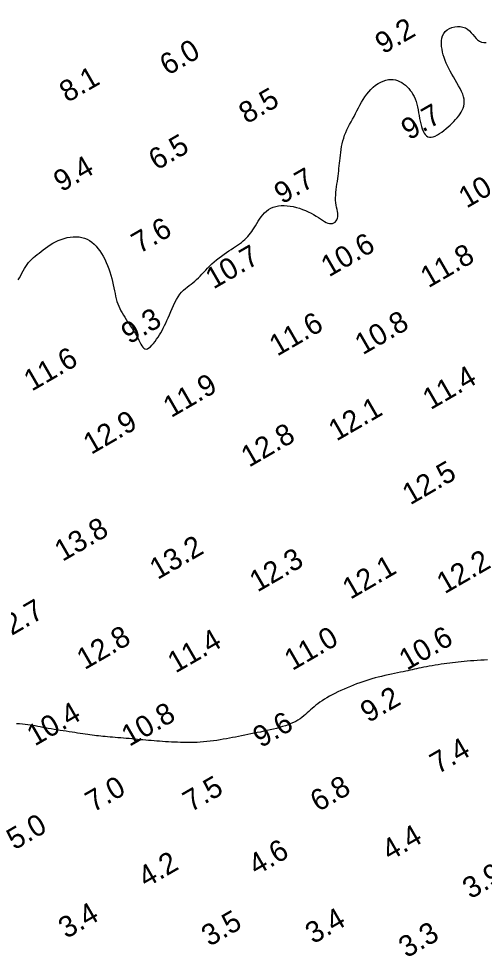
# Model space of a CAD drawing. Extents: x 3024098 to 3056816, y 418252 to 509144.
# Drawn here: x 3030568.2 to 3030678.1, y 418251.9 to 418473.2 of the extents above; entities that cross this region are included whole.
import ezdxf

# ---------------------------------------------------------------- set-up
doc = ezdxf.new("R2010")
doc.units = 0
doc.layers.add('V-CHAN-CONT-EL10', color=7, linetype='Continuous')
doc.layers.add('V-TOPO-SOUN-0911', color=7, linetype='Continuous')

msp = doc.modelspace()

# ---------------------------------------------------------------- linework, layer by layer
at = {"layer": 'V-CHAN-CONT-EL10'}
for points in [[(3030568, 418411.5), (3030568.32, 418412.05), (3030568.62, 418412.6), (3030568.92, 418413.15), (3030569.21, 418413.69), (3030569.51, 418414.22), (3030569.82, 418414.72), (3030570.14, 418415.19), (3030570.48, 418415.63), (3030570.84, 418416.03), (3030571.22, 418416.42), (3030571.62, 418416.79), (3030572.03, 418417.15), (3030572.48, 418417.5), (3030572.94, 418417.86), (3030573.43, 418418.23), (3030573.94, 418418.62), (3030574.47, 418419.01), (3030575.03, 418419.4), (3030575.61, 418419.79), (3030576.21, 418420.16), (3030576.84, 418420.51), (3030577.49, 418420.83), (3030578.16, 418421.1), (3030578.85, 418421.33), (3030579.56, 418421.51), (3030580.28, 418421.63), (3030580.99, 418421.7), (3030581.7, 418421.71), (3030582.39, 418421.66), (3030583.06, 418421.54), (3030583.7, 418421.36), (3030584.31, 418421.11), (3030584.88, 418420.8), (3030585.42, 418420.42), (3030585.93, 418419.99), (3030586.4, 418419.5), (3030586.86, 418418.97), (3030587.29, 418418.38), (3030587.7, 418417.75), (3030588.08, 418417.09), (3030588.45, 418416.39), (3030588.8, 418415.66), (3030589.12, 418414.91), (3030589.42, 418414.15), (3030589.69, 418413.39), (3030589.93, 418412.62), (3030590.14, 418411.86), (3030590.33, 418411.12), (3030590.48, 418410.39), (3030590.63, 418409.67), (3030590.76, 418408.98), (3030590.89, 418408.31), (3030591.03, 418407.66), (3030591.18, 418407.03), (3030591.35, 418406.43), (3030591.54, 418405.85), (3030591.76, 418405.3), (3030592, 418404.77), (3030592.27, 418404.25), (3030592.55, 418403.74), (3030592.86, 418403.23), (3030593.18, 418402.71), (3030593.51, 418402.19), (3030593.86, 418401.66), (3030594.22, 418401.12), (3030594.58, 418400.57), (3030594.93, 418400.02), (3030595.28, 418399.47), (3030595.62, 418398.92), (3030595.94, 418398.38), (3030596.24, 418397.84), (3030596.51, 418397.32), (3030596.76, 418396.82), (3030597, 418396.37), (3030597.23, 418395.97), (3030597.46, 418395.64), (3030597.7, 418395.39), (3030597.96, 418395.23), (3030598.24, 418395.19), (3030598.55, 418395.27), (3030598.89, 418395.46), (3030599.24, 418395.74), (3030599.61, 418396.1), (3030599.98, 418396.53), (3030600.35, 418397), (3030600.71, 418397.5), (3030601.06, 418398.02), (3030601.39, 418398.54), (3030601.7, 418399.06), (3030602, 418399.6), (3030602.29, 418400.15), (3030602.57, 418400.72), (3030602.85, 418401.31), (3030603.14, 418401.94), (3030603.43, 418402.6), (3030603.73, 418403.3), (3030604.04, 418404.03), (3030604.37, 418404.77), (3030604.7, 418405.5), (3030605.05, 418406.22), (3030605.42, 418406.91), (3030605.8, 418407.55), (3030606.2, 418408.12), (3030606.62, 418408.63), (3030607.06, 418409.08), (3030607.5, 418409.48), (3030607.95, 418409.84), (3030608.4, 418410.18), (3030608.86, 418410.51), (3030609.3, 418410.85), (3030609.74, 418411.2), (3030610.17, 418411.59), (3030610.59, 418412), (3030611, 418412.44), (3030611.42, 418412.89), (3030611.85, 418413.36), (3030612.3, 418413.84), (3030612.76, 418414.33), (3030613.25, 418414.82), (3030613.78, 418415.3), (3030614.33, 418415.77), (3030614.89, 418416.24), (3030615.48, 418416.7), (3030616.06, 418417.14), (3030616.65, 418417.57), (3030617.23, 418417.98), (3030617.79, 418418.37), (3030618.33, 418418.73), (3030618.86, 418419.08), (3030619.36, 418419.42), (3030619.84, 418419.75), (3030620.29, 418420.07), (3030620.73, 418420.39), (3030621.14, 418420.71), (3030621.52, 418421.05), (3030621.88, 418421.39), (3030622.23, 418421.75), (3030622.55, 418422.13), (3030622.86, 418422.53), (3030623.16, 418422.94), (3030623.46, 418423.38), (3030623.76, 418423.83), (3030624.07, 418424.32), (3030624.38, 418424.83), (3030624.7, 418425.35), (3030625.04, 418425.87), (3030625.4, 418426.39), (3030625.79, 418426.89), (3030626.21, 418427.35), (3030626.66, 418427.78), (3030627.15, 418428.15), (3030627.68, 418428.45), (3030628.25, 418428.7), (3030628.86, 418428.88), (3030629.49, 418429), (3030630.15, 418429.07), (3030630.84, 418429.08), (3030631.54, 418429.04), (3030632.26, 418428.96), (3030632.98, 418428.82), (3030633.71, 418428.65), (3030634.43, 418428.43), (3030635.15, 418428.18), (3030635.85, 418427.91), (3030636.53, 418427.61), (3030637.18, 418427.28), (3030637.8, 418426.95), (3030638.38, 418426.6), (3030638.92, 418426.25), (3030639.43, 418425.91), (3030639.91, 418425.6), (3030640.36, 418425.32), (3030640.78, 418425.09), (3030641.18, 418424.92), (3030641.56, 418424.83), (3030641.93, 418424.81), (3030642.26, 418424.87), (3030642.57, 418425), (3030642.85, 418425.19), (3030643.08, 418425.43), (3030643.27, 418425.73), (3030643.4, 418426.06), (3030643.48, 418426.43), (3030643.5, 418426.82), (3030643.47, 418427.24), (3030643.41, 418427.68), (3030643.32, 418428.16), (3030643.22, 418428.66), (3030643.12, 418429.18), (3030643.04, 418429.73), (3030642.99, 418430.31), (3030642.98, 418430.91), (3030643, 418431.54), (3030643.05, 418432.18), (3030643.12, 418432.83), (3030643.2, 418433.49), (3030643.3, 418434.14), (3030643.4, 418434.79), (3030643.49, 418435.43), (3030643.57, 418436.05), (3030643.65, 418436.66), (3030643.72, 418437.26), (3030643.78, 418437.85), (3030643.84, 418438.45), (3030643.9, 418439.06), (3030643.96, 418439.67), (3030644.03, 418440.3), (3030644.1, 418440.95), (3030644.19, 418441.62), (3030644.29, 418442.29), (3030644.4, 418442.98), (3030644.54, 418443.66), (3030644.7, 418444.35), (3030644.89, 418445.02), (3030645.11, 418445.69), (3030645.36, 418446.34), (3030645.64, 418446.98), (3030645.95, 418447.61), (3030646.28, 418448.23), (3030646.62, 418448.86), (3030646.97, 418449.49), (3030647.33, 418450.13), (3030647.68, 418450.78), (3030648.03, 418451.45), (3030648.38, 418452.12), (3030648.73, 418452.79), (3030649.1, 418453.46), (3030649.48, 418454.12), (3030649.89, 418454.76), (3030650.33, 418455.38), (3030650.8, 418455.96), (3030651.31, 418456.51), (3030651.86, 418457.01), (3030652.44, 418457.46), (3030653.03, 418457.86), (3030653.63, 418458.2), (3030654.24, 418458.47), (3030654.84, 418458.67), (3030655.44, 418458.8), (3030656.01, 418458.85), (3030656.57, 418458.83), (3030657.1, 418458.73), (3030657.62, 418458.58), (3030658.11, 418458.37), (3030658.59, 418458.11), (3030659.04, 418457.81), (3030659.47, 418457.47), (3030659.88, 418457.1), (3030660.26, 418456.7), (3030660.62, 418456.27), (3030660.95, 418455.81), (3030661.26, 418455.31), (3030661.53, 418454.79), (3030661.78, 418454.23), (3030661.99, 418453.63), (3030662.17, 418453), (3030662.33, 418452.35), (3030662.46, 418451.68), (3030662.59, 418451), (3030662.71, 418450.32), (3030662.82, 418449.64), (3030662.95, 418448.98), (3030663.08, 418448.34), (3030663.24, 418447.73), (3030663.42, 418447.16), (3030663.63, 418446.65), (3030663.87, 418446.19), (3030664.13, 418445.81), (3030664.43, 418445.51), (3030664.77, 418445.3), (3030665.15, 418445.19), (3030665.57, 418445.19), (3030666.02, 418445.3), (3030666.5, 418445.48), (3030667.01, 418445.74), (3030667.52, 418446.06), (3030668.04, 418446.42), (3030668.56, 418446.82), (3030669.07, 418447.23), (3030669.56, 418447.65), (3030670.04, 418448.07), (3030670.49, 418448.5), (3030670.92, 418448.93), (3030671.33, 418449.37), (3030671.71, 418449.81), (3030672.06, 418450.25), (3030672.38, 418450.7), (3030672.67, 418451.15), (3030672.91, 418451.61), (3030673.11, 418452.08), (3030673.26, 418452.57), (3030673.35, 418453.08), (3030673.37, 418453.61), (3030673.33, 418454.16), (3030673.21, 418454.75), (3030673, 418455.37), (3030672.73, 418456.02), (3030672.4, 418456.69), (3030672.03, 418457.37), (3030671.63, 418458.07), (3030671.22, 418458.76), (3030670.81, 418459.45), (3030670.41, 418460.13), (3030670.03, 418460.79), (3030669.69, 418461.45), (3030669.37, 418462.09), (3030669.08, 418462.72), (3030668.83, 418463.35), (3030668.6, 418463.99), (3030668.4, 418464.64), (3030668.24, 418465.29), (3030668.11, 418465.96), (3030668.02, 418466.64), (3030667.98, 418467.31), (3030668, 418467.96), (3030668.09, 418468.58), (3030668.26, 418469.17), (3030668.52, 418469.7), (3030668.87, 418470.17), (3030669.33, 418470.57), (3030669.87, 418470.89), (3030670.47, 418471.13), (3030671.12, 418471.29), (3030671.78, 418471.35), (3030672.43, 418471.33), (3030673.06, 418471.22), (3030673.63, 418471.01), (3030674.14, 418470.7), (3030674.59, 418470.31), (3030675, 418469.88), (3030675.38, 418469.42), (3030675.76, 418468.97), (3030676.14, 418468.54), (3030676.53, 418468.16), (3030676.97, 418467.86), (3030677.46, 418467.66), (3030677.98, 418467.55), (3030678.53, 418467.55)], [(3030678.88, 418321.82), (3030678.07, 418321.78), (3030677.25, 418321.73), (3030676.43, 418321.68), (3030675.62, 418321.63), (3030674.83, 418321.57), (3030674.06, 418321.51), (3030673.33, 418321.45), (3030672.62, 418321.38), (3030671.94, 418321.31), (3030671.27, 418321.23), (3030670.6, 418321.15), (3030669.94, 418321.06), (3030669.27, 418320.97), (3030668.59, 418320.87), (3030667.9, 418320.77), (3030667.19, 418320.66), (3030666.48, 418320.54), (3030665.77, 418320.43), (3030665.08, 418320.31), (3030664.42, 418320.19), (3030663.78, 418320.07), (3030663.18, 418319.96), (3030662.62, 418319.84), (3030662.1, 418319.73), (3030661.59, 418319.61), (3030661.1, 418319.5), (3030660.6, 418319.38), (3030660.08, 418319.26), (3030659.54, 418319.14), (3030658.95, 418319.01), (3030658.32, 418318.88), (3030657.63, 418318.74), (3030656.91, 418318.6), (3030656.17, 418318.44), (3030655.4, 418318.28), (3030654.62, 418318.11), (3030653.84, 418317.93), (3030653.07, 418317.75), (3030652.31, 418317.55), (3030651.57, 418317.34), (3030650.84, 418317.12), (3030650.11, 418316.9), (3030649.39, 418316.66), (3030648.67, 418316.4), (3030647.94, 418316.13), (3030647.21, 418315.85), (3030646.47, 418315.56), (3030645.72, 418315.25), (3030644.98, 418314.93), (3030644.25, 418314.6), (3030643.53, 418314.27), (3030642.83, 418313.92), (3030642.15, 418313.58), (3030641.51, 418313.23), (3030640.9, 418312.87), (3030640.33, 418312.52), (3030639.79, 418312.16), (3030639.28, 418311.81), (3030638.8, 418311.45), (3030638.34, 418311.09), (3030637.9, 418310.73), (3030637.48, 418310.36), (3030637.07, 418310), (3030636.67, 418309.64), (3030636.27, 418309.28), (3030635.87, 418308.92), (3030635.46, 418308.58), (3030635.03, 418308.24), (3030634.58, 418307.91), (3030634.09, 418307.6), (3030633.57, 418307.31), (3030633.01, 418307.03), (3030632.42, 418306.77), (3030631.8, 418306.52), (3030631.15, 418306.28), (3030630.47, 418306.06), (3030629.77, 418305.85), (3030629.05, 418305.65), (3030628.31, 418305.46), (3030627.56, 418305.29), (3030626.8, 418305.11), (3030626.02, 418304.95), (3030625.25, 418304.79), (3030624.48, 418304.64), (3030623.72, 418304.49), (3030622.97, 418304.34), (3030622.23, 418304.19), (3030621.51, 418304.04), (3030620.79, 418303.9), (3030620.08, 418303.75), (3030619.37, 418303.61), (3030618.65, 418303.47), (3030617.93, 418303.33), (3030617.2, 418303.2), (3030616.46, 418303.07), (3030615.71, 418302.94), (3030614.94, 418302.82), (3030614.17, 418302.71), (3030613.39, 418302.61), (3030612.61, 418302.53), (3030611.82, 418302.45), (3030611.03, 418302.39), (3030610.25, 418302.35), (3030609.46, 418302.33), (3030608.68, 418302.31), (3030607.91, 418302.31), (3030607.15, 418302.32), (3030606.39, 418302.34), (3030605.64, 418302.37), (3030604.91, 418302.4), (3030604.19, 418302.43), (3030603.48, 418302.47), (3030602.79, 418302.51), (3030602.1, 418302.55), (3030601.43, 418302.6), (3030600.76, 418302.64), (3030600.1, 418302.7), (3030599.44, 418302.75), (3030598.78, 418302.8), (3030598.13, 418302.86), (3030597.48, 418302.92), (3030596.83, 418302.98), (3030596.18, 418303.04), (3030595.52, 418303.1), (3030594.87, 418303.16), (3030594.21, 418303.22), (3030593.55, 418303.28), (3030592.89, 418303.33), (3030592.23, 418303.39), (3030591.58, 418303.44), (3030590.94, 418303.49), (3030590.31, 418303.54), (3030589.71, 418303.6), (3030589.13, 418303.65), (3030588.58, 418303.7), (3030588.05, 418303.75), (3030587.53, 418303.8), (3030587.02, 418303.85), (3030586.52, 418303.91), (3030586.02, 418303.97), (3030585.51, 418304.03), (3030584.98, 418304.1), (3030584.43, 418304.18), (3030583.86, 418304.26), (3030583.28, 418304.35), (3030582.67, 418304.44), (3030582.04, 418304.54), (3030581.4, 418304.64), (3030580.73, 418304.74), (3030580.05, 418304.85), (3030579.35, 418304.96), (3030578.64, 418305.07), (3030577.93, 418305.18), (3030577.21, 418305.29), (3030576.5, 418305.41), (3030575.81, 418305.53), (3030575.12, 418305.64), (3030574.47, 418305.76), (3030573.83, 418305.88), (3030573.23, 418306), (3030572.63, 418306.11), (3030572.05, 418306.22), (3030571.46, 418306.33), (3030570.88, 418306.42), (3030570.27, 418306.51), (3030569.65, 418306.58), (3030569.01, 418306.64), (3030568.34, 418306.69), (3030567.65, 418306.74)]]:
    msp.add_lwpolyline(points, dxfattribs=at)

# ---------------------------------------------------------------- texts
at = {"layer": 'V-TOPO-SOUN-0911'}
for s, p in [('9.2', (3030654.19, 418464.71)), ('6.0', (3030603.32, 418459.66)), ('8.1', (3030579.63, 418453.28)), ('8.5', (3030622, 418448.24)), ('9.7', (3030660.33, 418444.4)), ('6.5', (3030600.7, 418437.28)), ('9.4', (3030578.24, 418432.17)), ('9.7', (3030630.34, 418429.31)), ('10.6 ', (3030673.91, 418428.33)), ('7.6', (3030596.64, 418417.61)), ('10.6 ', (3030641.4, 418412.09)), ('10.7 ', (3030614.13, 418409.23)), ('11.8 ', (3030664.89, 418409.52)), ('9.3', (3030594.22, 418396.24)), ('11.6 ', (3030629.19, 418393.39)), ('10.8 ', (3030649.4, 418393.71)), ('11.6 ', (3030571.22, 418385.12)), ('11.4 ', (3030665.41, 418380.75)), ('11.9 ', (3030604.13, 418378.88)), ('12.1 ', (3030643.18, 418373.35)), ('12.9 ', (3030585.26, 418370.19)), ('12.8 ', (3030622.53, 418367.17)), ('12.5 ', (3030660.61, 418358.28)), ('13.8 ', (3030578.47, 418344.92)), ('13.2 ', (3030600.94, 418340.66)), ('12.3 ', (3030624.53, 418337.71)), ('12.2 ', (3030668.73, 418337.28)), ('12.1 ', (3030646.47, 418335.98)), ('12.7 ', (3030563.25, 418325.6)), ('12.8 ', (3030583.72, 418319.37)), ('11.4 ', (3030605.18, 418318.58)), ('11.0 ', (3030632.75, 418319.17)), ('10.6 ', (3030659.83, 418319.24)), ('9.2', (3030650.71, 418306.87)), ('10.4 ', (3030571.94, 418301.35)), ('10.8 ', (3030594.28, 418301.25)), ('9.6', (3030625.32, 418300.94)), ('7.4', (3030667.12, 418294.77)), ('7.0', (3030585.74, 418285.71)), ('7.5', (3030608.78, 418285.78)), ('6.8', (3030638.87, 418285.84)), ('5.0', (3030567.14, 418276.82)), ('4.4', (3030655.77, 418274.26)), ('4.6', (3030624.27, 418270.82)), ('4.2', (3030598.22, 418267.93)), ('3.9', (3030674.83, 418265.24)), ('3.4', (3030579.39, 418255.89)), ('3.5', (3030613.17, 418254.05)), ('3.4', (3030637.69, 418254.64)), ('3.3', (3030659.74, 418251.33))]:
    msp.add_text(s, height=5, rotation=30, dxfattribs=at).set_placement(p)

doc.saveas('drawing.dxf')
